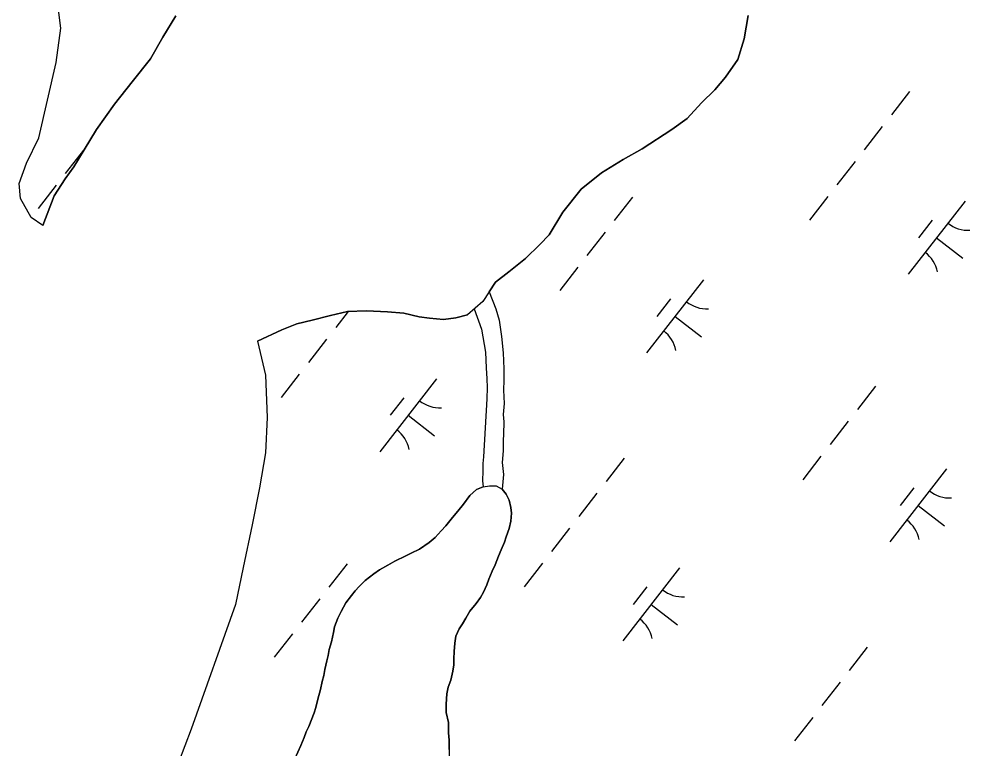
# Model space of a CAD drawing. Extents: x 3888273 to 3909528, y 158682 to 181032.
# Drawn here: x 3898268 to 3898781, y 170380 to 170774 of the extents above; entities that cross this region are included whole.
import ezdxf

# ---------------------------------------------------------------- set-up
doc = ezdxf.new("R2010")
doc.units = 0
doc.layers.add('V-TOPO-SHOR', color=7, linetype='Continuous')
doc.layers.add('V-WETL-SWMP', color=7, linetype='Continuous')

msp = doc.modelspace()

# ---------------------------------------------------------------- linework, layer by layer
at = {"layer": 'V-TOPO-SHOR'}
for points in [[(3898280.3, 170662.7), (3898286.52, 170678.75), (3898292.42, 170688), (3898297.15, 170694.44), (3898302.64, 170703.69), (3898309.32, 170714.55), (3898319.16, 170728.23), (3898328.62, 170740.32), (3898338.48, 170752.81), (3898345.15, 170764.46), (3898352.22, 170776.12)], [(3898521.36, 170626.87), (3898524.92, 170632.12), (3898531.97, 170637.73), (3898540.99, 170644.94), (3898548.81, 170652.53), (3898553.9, 170657.72), (3898561.28, 170670.06), (3898571.03, 170682.41), (3898582.01, 170691.22), (3898593.79, 170698.46), (3898604.01, 170704.1), (3898620.11, 170714.55), (3898628.35, 170720.57), (3898636.17, 170728.95), (3898643.21, 170736.14), (3898649.06, 170742.92), (3898655.69, 170752.48), (3898659.13, 170763.58), (3898660.25, 170769.92), (3898661.37, 170776.26)], [(3898521.36, 170626.87), (3898525.09, 170617.68), (3898526.83, 170611.54), (3898528.04, 170602.89), (3898528.98, 170593.95), (3898529.35, 170585.28), (3898529.41, 170579.13), (3898529.19, 170573.81), (3898529.54, 170566.55), (3898529.05, 170560.67), (3898529.37, 170556.76), (3898529.16, 170550.05), (3898528.91, 170546.69), (3898528.97, 170541.09), (3898528.48, 170534.66), (3898529.11, 170528.23), (3898528.46, 170520.27)], [(3898396.38, 170600.33), (3898409.36, 170606.4), (3898417.63, 170609.65), (3898425.91, 170611.71), (3898435.77, 170614.19), (3898444.84, 170616.26), (3898455.11, 170616.76), (3898466.58, 170616.09), (3898475.28, 170615.39), (3898483.6, 170613.5), (3898489.15, 170612.77), (3898496.67, 170612.06), (3898503.38, 170612.92), (3898509.68, 170614.57), (3898513.24, 170617.68)], [(3898513.24, 170617.68), (3898517.27, 170606.82), (3898519.36, 170594.26), (3898519.73, 170585.87), (3898520.07, 170580), (3898520.4, 170575.25), (3898520.18, 170569.1), (3898518.27, 170537.76), (3898518.03, 170534.12), (3898518.03, 170533.84), (3898518.07, 170530.2), (3898517.85, 170524.89), (3898518.23, 170521.63)], [(3898518.23, 170521.63), (3898518.23, 170521.63), (3898514.58, 170520.2), (3898511.03, 170516.93), (3898507.62, 170512.17), (3898504.42, 170508.39), (3898501.61, 170504.95), (3898497.97, 170500.55), (3898495.52, 170497.85), (3898492.24, 170494.19), (3898489, 170491.51), (3898483.72, 170487.97), (3898479.28, 170485.69), (3898476.44, 170484.41), (3898470.5, 170481.39), (3898466.76, 170479.26), (3898462.19, 170476.82), (3898459.08, 170474.56), (3898454.5, 170470.95), (3898451.19, 170467.72), (3898449.09, 170465.46), (3898447, 170462.96), (3898444.03, 170458.94), (3898441.49, 170454.33), (3898439.77, 170450.65), (3898437.86, 170445.99), (3898437.37, 170442.9), (3898436.2, 170437.85), (3898435.07, 170433.81), (3898434.42, 170430.56), (3898433.73, 170427.62), (3898432.68, 170422.93)], [(3898499.86, 170379.64), (3898499.9, 170384.74), (3898499.53, 170388.66), (3898499.37, 170394.35), (3898498.23, 170399.65), (3898498.26, 170404.16), (3898498.49, 170409.85), (3898499.3, 170413.37), (3898500.7, 170417.09), (3898501.72, 170421.99), (3898502.33, 170425.52), (3898502.35, 170428.65), (3898502.57, 170432.57), (3898502.8, 170437.08), (3898503.41, 170441), (3898505.2, 170444.91), (3898506.99, 170447.64), (3898508.77, 170450.58), (3898510.96, 170454.48), (3898514.32, 170458.58), (3898516.7, 170461.9), (3898518.28, 170464.63), (3898520.08, 170468.74), (3898521.27, 170471.68), (3898523.07, 170475.98), (3898524.66, 170479.5), (3898526.46, 170484.19), (3898527.85, 170487.52), (3898529.64, 170491.62), (3898530.64, 170494.56), (3898532.24, 170499.06), (3898533.05, 170502.97), (3898533.48, 170507.29), (3898533.1, 170510.43), (3898532.15, 170514.36), (3898530.6, 170517.7), (3898528.46, 170520.27)], [(3898432.68, 170422.93), (3898432.07, 170419.6), (3898431.27, 170416.46), (3898430.26, 170412.15), (3898428.85, 170406.87), (3898427.84, 170402.36), (3898426.84, 170399.43), (3898424.04, 170392.19), (3898422.65, 170389.26), (3898421.45, 170386.13), (3898419.66, 170381.82), (3898416.47, 170374.59)]]:
    msp.add_lwpolyline(points, dxfattribs=at)
at = {"layer": 'V-WETL-SWMP'}
for p, q in [((3898661.37, 170776.26), (3898659.13, 170763.58)), ((3898659.13, 170763.58), (3898655.69, 170752.48)), ((3898655.69, 170752.48), (3898649.07, 170742.92)), ((3898649.07, 170742.92), (3898643.21, 170736.14)), ((3898643.21, 170736.14), (3898636.17, 170728.95)), ((3898748.47, 170735.17), (3898738.64, 170722.55)), ((3898636.17, 170728.95), (3898628.35, 170720.57)), ((3898628.35, 170720.57), (3898620.11, 170714.55)), ((3898620.11, 170714.55), (3898604.01, 170704.11)), ((3898733.73, 170716.23), (3898723.9, 170703.6)), ((3898302.32, 170703.52), (3898292.5, 170690.89)), ((3898604.01, 170704.11), (3898593.79, 170698.46)), ((3898593.79, 170698.46), (3898582.01, 170691.22)), ((3898718.99, 170697.29), (3898709.17, 170684.66)), ((3898582.01, 170691.22), (3898571.04, 170682.41)), ((3898287.59, 170684.57), (3898277.76, 170671.95)), ((3898571.04, 170682.41), (3898561.28, 170670.06)), ((3898598.79, 170678.11), (3898588.96, 170665.48)), ((3898704.25, 170678.35), (3898694.43, 170665.72)), ((3898778.4, 170675.88), (3898747.69, 170636.41)), ((3898561.28, 170670.06), (3898553.9, 170657.72)), ((3898760.64, 170665.62), (3898753.27, 170656.15)), ((3898553.9, 170657.72), (3898548.82, 170652.53)), ((3898584.05, 170659.16), (3898574.23, 170646.54)), ((3898763.04, 170656.14), (3898777.25, 170645.09)), ((3898548.82, 170652.53), (3898540.99, 170644.94)), ((3898540.99, 170644.94), (3898531.97, 170637.73)), ((3898569.31, 170640.22), (3898559.49, 170627.6)), ((3898531.97, 170637.73), (3898524.92, 170632.12)), ((3898524.92, 170632.12), (3898517.91, 170621.77)), ((3898637.15, 170633.43), (3898606.45, 170593.96)), ((3898517.91, 170621.77), (3898509.68, 170614.57)), ((3898619.4, 170623.17), (3898612.03, 170613.7)), ((3898435.77, 170614.19), (3898425.91, 170611.71)), ((3898444.84, 170616.26), (3898435.77, 170614.19)), ((3898445.2, 170616.28), (3898438.52, 170607.69)), ((3898455.11, 170616.76), (3898444.84, 170616.26)), ((3898466.58, 170616.09), (3898455.11, 170616.76)), ((3898475.28, 170615.39), (3898466.58, 170616.09)), ((3898483.6, 170613.5), (3898475.28, 170615.39)), ((3898509.68, 170614.57), (3898503.38, 170612.92)), ((3898417.63, 170609.65), (3898409.36, 170606.4)), ((3898425.91, 170611.71), (3898417.63, 170609.65)), ((3898489.15, 170612.77), (3898483.6, 170613.5)), ((3898496.67, 170612.06), (3898489.15, 170612.77)), ((3898503.38, 170612.92), (3898496.67, 170612.06)), ((3898621.8, 170613.7), (3898636.01, 170602.64)), ((3898409.36, 170606.4), (3898396.38, 170600.33)), ((3898396.38, 170600.33), (3898400.57, 170581.87)), ((3898433.6, 170601.37), (3898423.78, 170588.74)), ((3898400.57, 170581.87), (3898401.59, 170559.11)), ((3898418.87, 170582.43), (3898409.04, 170569.8)), ((3898493.01, 170579.96), (3898462.3, 170540.49)), ((3898730.07, 170575.96), (3898720.25, 170563.33)), ((3898475.25, 170569.7), (3898467.88, 170560.23)), ((3898401.59, 170559.11), (3898400.68, 170539.89)), ((3898477.66, 170560.23), (3898491.86, 170549.17)), ((3898715.33, 170557.02), (3898705.51, 170544.39)), ((3898400.68, 170539.89), (3898397.41, 170521.09)), ((3898594.36, 170537.11), (3898584.54, 170524.48)), ((3898700.59, 170538.08), (3898690.77, 170525.45)), ((3898768.44, 170531.28), (3898737.73, 170491.82)), ((3898514.58, 170520.2), (3898518.23, 170521.63)), ((3898518.23, 170521.63), (3898521.57, 170522.08)), ((3898521.57, 170522.08), (3898525.14, 170522.05)), ((3898525.14, 170522.05), (3898528.46, 170520.27)), ((3898397.41, 170521.09), (3898393.36, 170501.11)), ((3898507.62, 170512.17), (3898511.02, 170516.93)), ((3898511.02, 170516.93), (3898514.58, 170520.2)), ((3898528.46, 170520.27), (3898530.6, 170517.7)), ((3898530.6, 170517.7), (3898532.15, 170514.36)), ((3898579.62, 170518.17), (3898569.8, 170505.54)), ((3898750.68, 170521.02), (3898743.31, 170511.55)), ((3898504.42, 170508.39), (3898507.62, 170512.17)), ((3898532.15, 170514.36), (3898533.1, 170510.43)), ((3898753.08, 170511.55), (3898767.29, 170500.5)), ((3898501.61, 170504.95), (3898504.42, 170508.39)), ((3898533.48, 170507.29), (3898533.05, 170502.98)), ((3898533.1, 170510.43), (3898533.48, 170507.29)), ((3898393.36, 170501.11), (3898388.49, 170478)), ((3898497.97, 170500.55), (3898501.61, 170504.95)), ((3898533.05, 170502.98), (3898532.24, 170499.06)), ((3898492.24, 170494.19), (3898495.52, 170497.86)), ((3898495.52, 170497.86), (3898497.97, 170500.55)), ((3898532.24, 170499.06), (3898530.64, 170494.56)), ((3898564.88, 170499.23), (3898555.06, 170486.6)), ((3898483.72, 170487.97), (3898489, 170491.51)), ((3898489, 170491.51), (3898492.24, 170494.19)), ((3898529.64, 170491.62), (3898527.85, 170487.52)), ((3898530.64, 170494.56), (3898529.64, 170491.62)), ((3898476.44, 170484.41), (3898479.28, 170485.69)), ((3898479.28, 170485.69), (3898483.72, 170487.97)), ((3898527.85, 170487.52), (3898526.46, 170484.19)), ((3898466.76, 170479.26), (3898470.5, 170481.39)), ((3898470.5, 170481.39), (3898476.44, 170484.41)), ((3898526.46, 170484.19), (3898524.66, 170479.5)), ((3898388.49, 170478), (3898384.44, 170458.02)), ((3898444.68, 170480.04), (3898434.86, 170467.42)), ((3898459.08, 170474.56), (3898462.19, 170476.82)), ((3898462.19, 170476.82), (3898466.76, 170479.26)), ((3898523.06, 170475.98), (3898521.27, 170471.67)), ((3898524.66, 170479.5), (3898523.06, 170475.98)), ((3898550.15, 170480.29), (3898540.32, 170467.66)), ((3898624.29, 170477.81), (3898593.59, 170438.35)), ((3898451.19, 170467.71), (3898454.5, 170470.95)), ((3898454.5, 170470.95), (3898459.08, 170474.56)), ((3898521.27, 170471.67), (3898520.08, 170468.74)), ((3898447, 170462.96), (3898449.09, 170465.45)), ((3898449.09, 170465.45), (3898451.19, 170467.71)), ((3898520.08, 170468.74), (3898518.28, 170464.63)), ((3898606.53, 170467.55), (3898599.16, 170458.08)), ((3898429.95, 170461.1), (3898420.12, 170448.47)), ((3898444.03, 170458.94), (3898447, 170462.96)), ((3898516.69, 170461.9), (3898514.32, 170458.58)), ((3898518.28, 170464.63), (3898516.69, 170461.9)), ((3898384.44, 170458.02), (3898360.45, 170390.71)), ((3898441.48, 170454.33), (3898444.03, 170458.94)), ((3898514.32, 170458.58), (3898510.96, 170454.48)), ((3898608.94, 170458.08), (3898623.14, 170447.03)), ((3898437.86, 170445.99), (3898439.77, 170450.65)), ((3898439.77, 170450.65), (3898441.48, 170454.33)), ((3898508.77, 170450.58), (3898506.99, 170447.65)), ((3898510.96, 170454.48), (3898508.77, 170450.58)), ((3898437.37, 170442.9), (3898437.86, 170445.99)), ((3898505.2, 170444.91), (3898503.41, 170441)), ((3898506.99, 170447.65), (3898505.2, 170444.91)), ((3898415.21, 170442.16), (3898405.38, 170429.53)), ((3898436.2, 170437.85), (3898437.37, 170442.9)), ((3898503.41, 170441), (3898502.8, 170437.08)), ((3898435.07, 170433.81), (3898436.2, 170437.85)), ((3898502.8, 170437.08), (3898502.57, 170432.57)), ((3898725.64, 170434.97), (3898715.82, 170422.34)), ((3898433.73, 170427.62), (3898434.42, 170430.56)), ((3898434.42, 170430.56), (3898435.07, 170433.81)), ((3898502.57, 170432.57), (3898502.35, 170428.65)), ((3898432.68, 170422.93), (3898433.73, 170427.62)), ((3898502.33, 170425.52), (3898501.71, 170421.99)), ((3898502.35, 170428.65), (3898502.33, 170425.52)), ((3898431.27, 170416.46), (3898432.07, 170419.59)), ((3898432.07, 170419.59), (3898432.68, 170422.93)), ((3898501.71, 170421.99), (3898500.7, 170417.09)), ((3898430.26, 170412.15), (3898431.27, 170416.46)), ((3898500.7, 170417.09), (3898499.3, 170413.37)), ((3898710.9, 170416.02), (3898701.08, 170403.4)), ((3898428.85, 170406.87), (3898430.26, 170412.15)), ((3898498.49, 170409.85), (3898498.26, 170404.16)), ((3898499.3, 170413.37), (3898498.49, 170409.85)), ((3898427.84, 170402.36), (3898428.85, 170406.87)), ((3898498.26, 170404.16), (3898498.23, 170399.65)), ((3898424.04, 170392.19), (3898426.84, 170399.43)), ((3898426.84, 170399.43), (3898427.84, 170402.36)), ((3898498.23, 170399.65), (3898499.37, 170394.35)), ((3898499.37, 170394.35), (3898499.53, 170388.66)), ((3898696.17, 170397.08), (3898686.34, 170384.45)), ((3898360.45, 170390.71), (3898353.66, 170372.72)), ((3898421.45, 170386.13), (3898422.65, 170389.26)), ((3898422.65, 170389.26), (3898424.04, 170392.19)), ((3898499.53, 170388.66), (3898499.89, 170384.74)), ((3898419.66, 170381.82), (3898421.45, 170386.13)), ((3898499.89, 170384.74), (3898499.78, 170367.48)), ((3898416.47, 170374.59), (3898419.66, 170381.82))]:
    msp.add_line(p, q, dxfattribs=at)
for points in [[(3898280.3, 170662.7), (3898274.05, 170667.06), (3898268.24, 170677.3), (3898267.51, 170685.54), (3898271.5, 170696.5), (3898278.27, 170710.18), (3898287.56, 170750.91), (3898290.04, 170769.33), (3898286.32, 170799.17)], [(3898352.22, 170776.12), (3898345.15, 170764.46), (3898338.48, 170752.8), (3898328.62, 170740.32), (3898319.16, 170728.23), (3898309.32, 170714.55), (3898302.64, 170703.69), (3898297.15, 170694.44), (3898292.42, 170688), (3898286.52, 170678.75), (3898280.3, 170662.7)]]:
    msp.add_lwpolyline(points, dxfattribs=at)
for centre, start, end in [((3898780.19, 170677.8), 231.343, 272.8866), ((3898746.27, 170634.2), 11.343, 52.8866), ((3898638.95, 170635.35), 231.343, 272.8866), ((3898605.03, 170591.75), 11.343, 52.8866), ((3898494.81, 170581.88), 231.343, 272.8866), ((3898460.88, 170538.28), 11.343, 52.8866), ((3898770.23, 170533.21), 231.343, 272.8866), ((3898736.31, 170489.61), 11.343, 52.8866), ((3898626.09, 170479.74), 231.343, 272.8866), ((3898592.16, 170436.14), 11.343, 52.8866)]:
    msp.add_arc(centre, 17.62, start, end, dxfattribs=at)

doc.saveas('drawing.dxf')
